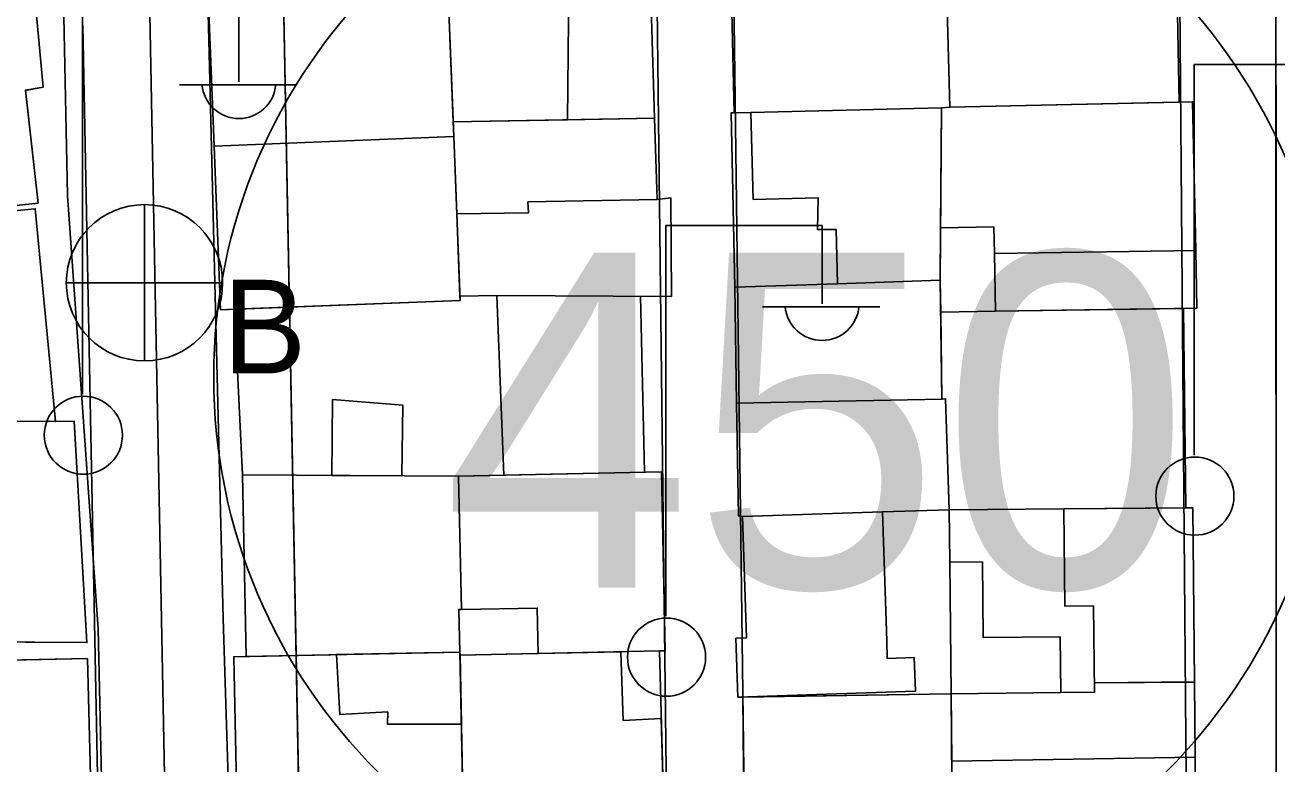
# Model space of a CAD drawing. Extents: x 417997 to 421451, y 4451742 to 4455216.
# Drawn here: x 420851.1 to 420907.2, y 4452569.1 to 4452602.2 of the extents above; entities that cross this region are included whole.
import ezdxf

# ---------------------------------------------------------------- set-up
doc = ezdxf.new("R2010")
doc.units = 0
for name, color, linetype in [('ADA', 7, 'Continuous'), ('ADAKENARI', 7, 'Continuous'), ('B_Mesken', 7, 'Continuous'), ('B_Teras', 7, 'Continuous'), ('KALDIRIM', 7, 'Continuous'), ('PL_KON_MEV_350', 7, 'Continuous'), ('PL_KON_MEV_450', 7, 'Continuous'), ('S_Elektrik_Diregi', 7, 'Continuous'), ('S_Rogar_Kapagi_Buski', 7, 'Continuous'), ('Sinir_Duvar_tek_tarafa_ait', 7, 'Continuous'), ('SM_DAIRE', 7, 'Continuous'), ('SM_TAKS', 7, 'Continuous'), ('Yol_Sose', 7, 'Continuous')]:
    doc.layers.add(name, color=color, linetype=linetype)

msp = doc.modelspace()

# ---------------------------------------------------------------- linework, layer by layer
at = {"layer": 'ADA'}
msp.add_line((420907.176, 4452510.794), (420907.131, 4452617.311), dxfattribs=at)
msp.add_line((420907.176, 4452510.794), (420907.131, 4452617.311), dxfattribs=at)
at = {"layer": 'ADAKENARI'}
msp.add_line((420864.281, 4452520.824), (420862.444, 4452616.654), dxfattribs=at)
msp.add_line((420864.281, 4452520.824), (420862.444, 4452616.654), dxfattribs=at)
at = {"layer": 'B_Mesken'}
for points in [[(420882.883, 4452598.284), (420882.675, 4452607.349), (420891.84, 4452607.493), (420891.845, 4452604.041), (420892.396, 4452604.064), (420892.54, 4452598.537), (420892.159, 4452598.506), (420883.633, 4452598.296)], [(420882.883, 4452598.284), (420882.675, 4452607.349), (420891.84, 4452607.493), (420891.845, 4452604.041), (420892.396, 4452604.064), (420892.54, 4452598.537), (420892.159, 4452598.506), (420883.633, 4452598.296)], [(420879.314, 4452598.038), (420879.051, 4452607.013), (420875.511, 4452606.932), (420868.851, 4452606.859), (420868.938, 4452604.329), (420870.038, 4452604.372), (420870.294, 4452597.875), (420875.419, 4452597.968)], [(420879.314, 4452598.038), (420875.419, 4452597.968), (420870.294, 4452597.875), (420870.038, 4452604.372), (420868.938, 4452604.329), (420868.851, 4452606.859), (420875.511, 4452606.932), (420879.051, 4452607.013)], [(420902.664, 4452606.672), (420902.805, 4452598.767), (420892.54, 4452598.537), (420892.396, 4452604.064), (420892.351, 4452606.686)], [(420902.665, 4452606.672), (420902.805, 4452598.767), (420892.54, 4452598.537), (420892.396, 4452604.064), (420892.351, 4452606.686)], [(420838.461, 4452593.139), (420837.553, 4452603.116), (420851.493, 4452604.274), (420851.93, 4452599.426), (420851.144, 4452599.29), (420851.712, 4452594.239), (420846.459, 4452593.685)], [(420846.459, 4452593.685), (420838.461, 4452593.139), (420837.819, 4452600.198), (420837.553, 4452603.116), (420851.493, 4452604.274), (420851.93, 4452599.426), (420851.144, 4452599.291), (420851.712, 4452594.239)], [(420870.32, 4452597.215), (420859.595, 4452596.792), (420859.327, 4452603.592), (420863.015, 4452603.738), (420863.001, 4452604.095), (420870.038, 4452604.372)], [(420870.294, 4452597.875), (420870.32, 4452597.215), (420859.595, 4452596.792), (420859.327, 4452603.592), (420859.561, 4452603.602), (420863.015, 4452603.738), (420863.001, 4452604.095), (420868.938, 4452604.329), (420870.038, 4452604.372)], [(420883.633, 4452598.296), (420882.744, 4452598.282), (420882.915, 4452590.478), (420887.511, 4452590.618), (420892.109, 4452590.779), (420892.159, 4452598.506)], [(420892.124, 4452593.136), (420892.109, 4452590.779), (420887.511, 4452590.618), (420882.915, 4452590.478), (420882.744, 4452598.282), (420882.883, 4452598.284), (420883.633, 4452598.296), (420892.159, 4452598.506)], [(420892.54, 4452598.537), (420903.407, 4452598.781), (420903.556, 4452592.111), (420903.596, 4452589.527), (420894.578, 4452589.389), (420894.538, 4452591.972), (420894.513, 4452593.167), (420892.124, 4452593.136), (420892.159, 4452598.506)], [(420902.999, 4452589.518), (420894.578, 4452589.389), (420894.538, 4452591.972), (420894.513, 4452593.167), (420892.124, 4452593.136), (420892.159, 4452598.506), (420892.54, 4452598.537), (420902.805, 4452598.767), (420903.407, 4452598.781), (420903.556, 4452592.111), (420903.596, 4452589.528)], [(420870.602, 4452590.066), (420870.456, 4452593.768), (420870.32, 4452597.215), (420870.294, 4452597.875), (420875.419, 4452597.968), (420879.314, 4452598.038), (420879.435, 4452594.399), (420880.049, 4452594.47), (420880.073, 4452590.055), (420872.254, 4452590.092)], [(420872.254, 4452590.093), (420870.602, 4452590.066), (420870.456, 4452593.768), (420870.32, 4452597.215), (420870.294, 4452597.875), (420875.419, 4452597.968), (420879.314, 4452598.038), (420879.435, 4452594.399), (420880.049, 4452594.47), (420880.073, 4452590.055)], [(420859.595, 4452596.792), (420870.32, 4452597.215), (420870.609, 4452589.87), (420859.884, 4452589.453)], [(420870.602, 4452590.066), (420870.609, 4452589.87), (420860.512, 4452589.478), (420859.884, 4452589.453), (420859.595, 4452596.792), (420870.32, 4452597.215), (420870.456, 4452593.768)], [(420852.495, 4452584.45), (420838.567, 4452584.493), (420838.083, 4452589.855), (420837.886, 4452589.838), (420837.607, 4452593.081), (420838.461, 4452593.139), (420846.459, 4452593.685), (420846.475, 4452593.503), (420851.579, 4452593.982)], [(420838.083, 4452589.855), (420837.886, 4452589.838), (420837.607, 4452593.081), (420846.459, 4452593.685), (420846.475, 4452593.503), (420851.579, 4452593.981), (420852.495, 4452584.45), (420838.567, 4452584.493)], [(420882.915, 4452590.478), (420882.986, 4452585.271), (420892.183, 4452585.448), (420892.109, 4452590.779), (420887.511, 4452590.618)], [(420892.129, 4452589.353), (420892.183, 4452585.448), (420882.986, 4452585.271), (420882.915, 4452590.478), (420887.511, 4452590.618), (420892.109, 4452590.779)], [(420872.561, 4452582.05), (420870.536, 4452582.007), (420860.86, 4452582.055), (420860.512, 4452589.478), (420870.609, 4452589.87), (420870.602, 4452590.066), (420872.254, 4452590.093)], [(420872.254, 4452590.092), (420872.561, 4452582.05), (420870.536, 4452582.007), (420860.86, 4452582.055), (420860.512, 4452589.478), (420870.609, 4452589.87), (420870.602, 4452590.066)], [(420902.999, 4452589.518), (420903.101, 4452580.584), (420897.642, 4452580.544), (420892.512, 4452580.489), (420892.343, 4452585.461), (420892.183, 4452585.448), (420892.129, 4452589.353), (420894.578, 4452589.389)], [(420902.999, 4452589.518), (420903.101, 4452580.584), (420897.642, 4452580.544), (420892.512, 4452580.489), (420892.343, 4452585.461), (420892.183, 4452585.448), (420892.129, 4452589.353), (420894.578, 4452589.389)], [(420882.986, 4452585.271), (420883.073, 4452580.23), (420883.249, 4452580.201), (420889.523, 4452580.408), (420892.512, 4452580.489), (420892.343, 4452585.461), (420892.183, 4452585.448)], [(420882.986, 4452585.271), (420892.183, 4452585.448), (420892.343, 4452585.461), (420892.512, 4452580.489), (420889.523, 4452580.408), (420883.249, 4452580.201), (420883.073, 4452580.23)], [(420852.495, 4452584.45), (420853.32, 4452584.47), (420853.899, 4452574.544), (420837.619, 4452574.648), (420837.605, 4452578.237), (420836.893, 4452578.252), (420837.082, 4452580.774), (420837.412, 4452580.769), (420837.517, 4452584.49), (420838.567, 4452584.493)], [(420852.495, 4452584.45), (420853.319, 4452584.47), (420853.9, 4452574.544), (420848.374, 4452574.579), (420845.007, 4452574.601), (420838.194, 4452574.644), (420837.619, 4452574.648), (420837.605, 4452578.237), (420836.893, 4452578.252), (420837.082, 4452580.774), (420837.412, 4452580.769), (420837.517, 4452584.49), (420838.567, 4452584.493)], [(420870.606, 4452573.98), (420870.603, 4452574.118), (420870.549, 4452576.028), (420870.664, 4452576.02), (420870.536, 4452582.007), (420879.622, 4452582.2), (420879.792, 4452574.175), (420879.537, 4452574.169), (420874.105, 4452574.054)], [(420879.537, 4452574.169), (420874.105, 4452574.054), (420870.606, 4452573.98), (420870.603, 4452574.118), (420870.549, 4452576.028), (420870.664, 4452576.02), (420870.536, 4452582.007), (420872.561, 4452582.05), (420879.622, 4452582.2), (420879.792, 4452574.175)], [(420860.86, 4452582.055), (420861.029, 4452573.92), (420870.603, 4452574.118), (420870.549, 4452576.028), (420870.664, 4452576.02), (420870.536, 4452582.007)], [(420860.86, 4452582.055), (420870.536, 4452582.007), (420870.664, 4452576.02), (420870.549, 4452576.028), (420870.603, 4452574.118), (420861.029, 4452573.92)], [(420889.523, 4452580.408), (420892.512, 4452580.489), (420892.537, 4452578.146), (420892.6, 4452572.252), (420883.049, 4452572.098), (420882.962, 4452574.741), (420883.429, 4452574.756), (420883.249, 4452580.201)], [(420892.6, 4452572.253), (420883.273, 4452572.102), (420883.049, 4452572.098), (420882.962, 4452574.741), (420883.429, 4452574.756), (420883.249, 4452580.201), (420889.523, 4452580.408), (420892.512, 4452580.489), (420892.537, 4452578.147)], [(420899.017, 4452572.734), (420899.021, 4452572.322), (420897.503, 4452572.305), (420892.6, 4452572.252), (420892.537, 4452578.146), (420892.512, 4452580.489), (420897.642, 4452580.544), (420903.42, 4452580.586), (420903.493, 4452572.778)], [(420903.494, 4452572.779), (420899.017, 4452572.734), (420899.021, 4452572.322), (420897.503, 4452572.305), (420892.6, 4452572.253), (420892.537, 4452578.147), (420892.512, 4452580.489), (420897.642, 4452580.544), (420903.101, 4452580.584), (420903.42, 4452580.586)], [(420845.631, 4452566.629), (420845.606, 4452570.706), (420848.118, 4452570.731), (420848.109, 4452573.707), (420853.916, 4452573.828), (420854.12, 4452566.228), (420849.974, 4452566.184), (420849.962, 4452566.57)], [(420849.974, 4452566.184), (420849.962, 4452566.57), (420845.631, 4452566.629), (420845.607, 4452570.482), (420845.606, 4452570.706), (420848.118, 4452570.731), (420848.109, 4452573.707), (420848.38, 4452573.713), (420853.916, 4452573.828), (420854.12, 4452566.228)], [(420860.638, 4452565.947), (420870.767, 4452566.156), (420870.603, 4452574.118), (420860.474, 4452573.909)], [(420870.606, 4452573.98), (420870.767, 4452566.156), (420870.584, 4452566.152), (420860.923, 4452565.953), (420860.638, 4452565.947), (420860.474, 4452573.908), (420861.029, 4452573.92), (420870.603, 4452574.118)], [(420870.767, 4452566.156), (420879.742, 4452566.383), (420879.537, 4452574.169), (420870.606, 4452573.98)], [(420879.742, 4452566.383), (420870.767, 4452566.156), (420870.606, 4452573.98), (420874.105, 4452574.054), (420879.537, 4452574.169)], [(420903.523, 4452569.404), (420903.536, 4452564.537), (420892.658, 4452564.305), (420892.622, 4452569.237), (420892.6, 4452572.253), (420897.503, 4452572.305), (420899.021, 4452572.322), (420899.017, 4452572.734), (420903.494, 4452572.779)], [(420903.522, 4452569.404), (420903.536, 4452564.536), (420892.658, 4452564.305), (420892.622, 4452569.237), (420892.6, 4452572.252), (420897.503, 4452572.305), (420899.021, 4452572.322), (420899.017, 4452572.734), (420903.493, 4452572.778)], [(420892.658, 4452564.305), (420892.472, 4452564.301), (420883.879, 4452564.114), (420883.35, 4452564.103), (420883.273, 4452572.102), (420892.6, 4452572.253), (420892.622, 4452569.237)], [(420883.273, 4452572.102), (420883.35, 4452564.103), (420892.658, 4452564.305), (420892.6, 4452572.252)]]:
    msp.add_lwpolyline(points, close=True, dxfattribs=at)
at = {"layer": 'B_Teras'}
for points in [[(420875.419, 4452597.968), (420875.511, 4452606.932), (420868.851, 4452606.859), (420868.938, 4452604.329), (420870.038, 4452604.372), (420870.294, 4452597.875)], [(420883.633, 4452598.296), (420892.159, 4452598.506), (420892.109, 4452590.779), (420887.511, 4452590.618), (420887.448, 4452593.06), (420886.608, 4452593.057), (420886.647, 4452594.475), (420883.735, 4452594.399)], [(420870.456, 4452593.755), (420873.674, 4452593.808), (420873.645, 4452594.294), (420879.435, 4452594.399), (420879.314, 4452598.038), (420870.294, 4452597.875), (420870.32, 4452597.215)], [(420894.538, 4452591.972), (420903.556, 4452592.111), (420903.596, 4452589.527), (420894.578, 4452589.389)], [(420864.898, 4452585.436), (420864.868, 4452582.035), (420868, 4452582.019), (420868.042, 4452585.189)], [(420874.105, 4452574.054), (420879.537, 4452574.169), (420879.792, 4452574.175), (420879.622, 4452582.2), (420870.536, 4452582.007), (420870.664, 4452576.02), (420874.062, 4452576.092)], [(420892.537, 4452578.146), (420893.999, 4452578.162), (420894.035, 4452574.766), (420894.035, 4452574.766), (420897.476, 4452574.803), (420897.503, 4452572.305), (420899.021, 4452572.322), (420898.98, 4452576.185), (420897.689, 4452576.171), (420897.642, 4452580.544), (420892.512, 4452580.489)], [(420883.249, 4452580.201), (420889.523, 4452580.408), (420889.714, 4452574.63), (420889.74, 4452573.833), (420890.946, 4452573.873), (420890.996, 4452572.361), (420883.049, 4452572.098), (420882.962, 4452574.741), (420883.429, 4452574.756)], [(420892.537, 4452578.146), (420892.6, 4452572.252), (420897.503, 4452572.305), (420897.476, 4452574.803), (420894.035, 4452574.766), (420893.999, 4452578.162)], [(420870.606, 4452573.98), (420870.603, 4452574.118), (420865.074, 4452574.004), (420865.216, 4452571.317), (420867.365, 4452571.438), (420867.36, 4452570.888), (420870.669, 4452570.896)], [(420877.807, 4452574.133), (420877.906, 4452571.048), (420879.617, 4452571.149), (420879.742, 4452566.383), (420870.767, 4452566.156), (420870.606, 4452573.98), (420874.105, 4452574.054)], [(420892.622, 4452569.237), (420903.522, 4452569.404), (420903.493, 4452572.778), (420899.017, 4452572.734), (420899.021, 4452572.322), (420897.503, 4452572.305), (420892.6, 4452572.252)]]:
    msp.add_lwpolyline(points, close=True, dxfattribs=at)
at = {"layer": 'KALDIRIM'}
for p, q in [((420856.055, 4452636.912), (420857.609, 4452555.844)), ((420856.055, 4452636.912), (420857.609, 4452555.844)), ((420853.719, 4452602.217), (420854.618, 4452555.348)), ((420853.719, 4452602.217), (420854.618, 4452555.348))]:
    msp.add_line(p, q, dxfattribs=at)
at = {"layer": 'PL_KON_MEV_350'}
msp.add_lwpolyline([(420961.746, 4452510.753), (420907.176, 4452510.794), (420907.131, 4452617.311), (420961.746, 4452565.871)], close=True, dxfattribs=at)
at = {"layer": 'PL_KON_MEV_450'}
msp.add_lwpolyline([(420907.131, 4452617.311), (420907.176, 4452510.794), (420874.473, 4452510.818), (420864.281, 4452520.824), (420862.444, 4452616.654)], close=True, dxfattribs=at)
msp.add_lwpolyline([(420907.131, 4452617.311), (420907.176, 4452510.794), (420874.473, 4452510.818), (420864.281, 4452520.824), (420862.444, 4452616.654)], close=True, dxfattribs=at)
at = {"layer": 'S_Elektrik_Diregi'}
for p, q in [((420853.701, 4452585.673), (420853.701, 4452603.173)), ((420860.701, 4452599.673), (420860.701, 4452603.173)), ((420903.477, 4452582.942), (420903.477, 4452600.442)), ((420903.477, 4452600.442), (420910.477, 4452600.442)), ((420858.041, 4452599.533), (420863.291, 4452599.533)), ((420879.817, 4452575.728), (420879.817, 4452593.228)), ((420879.817, 4452593.228), (420886.817, 4452593.228)), ((420886.817, 4452589.728), (420886.817, 4452593.228)), ((420884.157, 4452589.588), (420889.407, 4452589.588))]:
    msp.add_line(p, q, dxfattribs=at)
for centre in [(420853.737, 4452583.838), (420903.513, 4452581.107), (420879.853, 4452573.892)]:
    msp.add_circle(centre, 1.75, dxfattribs=at)
for centre in [(420860.702, 4452599.686), (420886.818, 4452589.741)]:
    msp.add_arc(centre, 1.658, 184.8384, 355.1464, dxfattribs=at)
at = {"layer": 'S_Rogar_Kapagi_Buski'}
for p, q in [((420856.472, 4452594.168), (420856.472, 4452587.168)), ((420852.972, 4452590.668), (420859.972, 4452590.668))]:
    msp.add_line(p, q, dxfattribs=at)
msp.add_circle((420856.472, 4452590.668), 3.5, dxfattribs=at)
at = {"layer": 'Sinir_Duvar_tek_tarafa_ait'}
msp.add_lwpolyline([(420878.692, 4452590.062), (420878.867, 4452582.184)], dxfattribs=at)
at = {"layer": 'SM_DAIRE'}
msp.add_circle((420884.574, 4452586.457), 25, dxfattribs=at)
msp.add_circle((420884.574, 4452586.457), 25, dxfattribs=at)
at = {"layer": 'Yol_Sose'}
for points in [[(420818.342, 4452600.496), (420819.052, 4452620.585), (420819.237, 4452634.424), (420819.353, 4452635.885), (420819.488, 4452636.443), (420819.624, 4452636.657), (420832.931, 4452640.913), (420841.866, 4452643.202), (420844.287, 4452643.556), (420844.955, 4452643.576), (420845.488, 4452643.408), (420845.813, 4452643.025), (420846.23, 4452641.715), (420848.342, 4452627.717), (420849.948, 4452614.484), (420850.123, 4452614.348), (420850.35, 4452614.329), (420851.901, 4452614.383), (420852.096, 4452614.357), (420852.259, 4452614.111), (420852.35, 4452613.643), (420852.849, 4452603.33), (420853.034, 4452594.574)], [(420857.599, 4452473.003), (420856.779, 4452509.17), (420855.148, 4452541.704), (420854.401, 4452575.161), (420853.034, 4452594.574)]]:
    msp.add_lwpolyline(points, dxfattribs=at)
for points in [[(420861.746, 4452547.312), (420879.346, 4452547.465), (420879.749, 4452547.646), (420880.04, 4452548.063), (420880.075, 4452548.548), (420879.085, 4452632.168), (420879.036, 4452632.61), (420878.848, 4452632.933), (420859.609, 4452640.079), (420859.285, 4452640.103), (420858.793, 4452640.042), (420858.457, 4452639.677), (420858.376, 4452639.244), (420858.65, 4452629.879), (420859.995, 4452575.622), (420860.846, 4452548.396), (420860.986, 4452547.866), (420861.252, 4452547.505)], [(420886.532, 4452547.053), (420902.044, 4452547.326), (420902.7, 4452547.424), (420903.098, 4452547.751), (420903.281, 4452548.257), (420902.717, 4452617.937), (420902.569, 4452618.354), (420902.272, 4452618.733), (420883.239, 4452627.629), (420882.923, 4452627.523), (420882.623, 4452627.204), (420882.564, 4452626.623), (420883.588, 4452548.03), (420883.631, 4452547.507), (420883.835, 4452547.184), (420884.241, 4452546.959)]]:
    msp.add_lwpolyline(points, close=True, dxfattribs=at)

# ---------------------------------------------------------------- texts
at = {"layer": 'S_Rogar_Kapagi_Buski'}
msp.add_text('B', height=4.2, dxfattribs=at).set_placement((420859.972, 4452586.604))
at = {"layer": 'SM_TAKS'}
msp.add_text('450', height=15, dxfattribs=at).set_placement((420869.833, 4452577.013))
msp.add_text('450', height=15, dxfattribs=at).set_placement((420869.833, 4452577.013))

doc.saveas('drawing.dxf')
